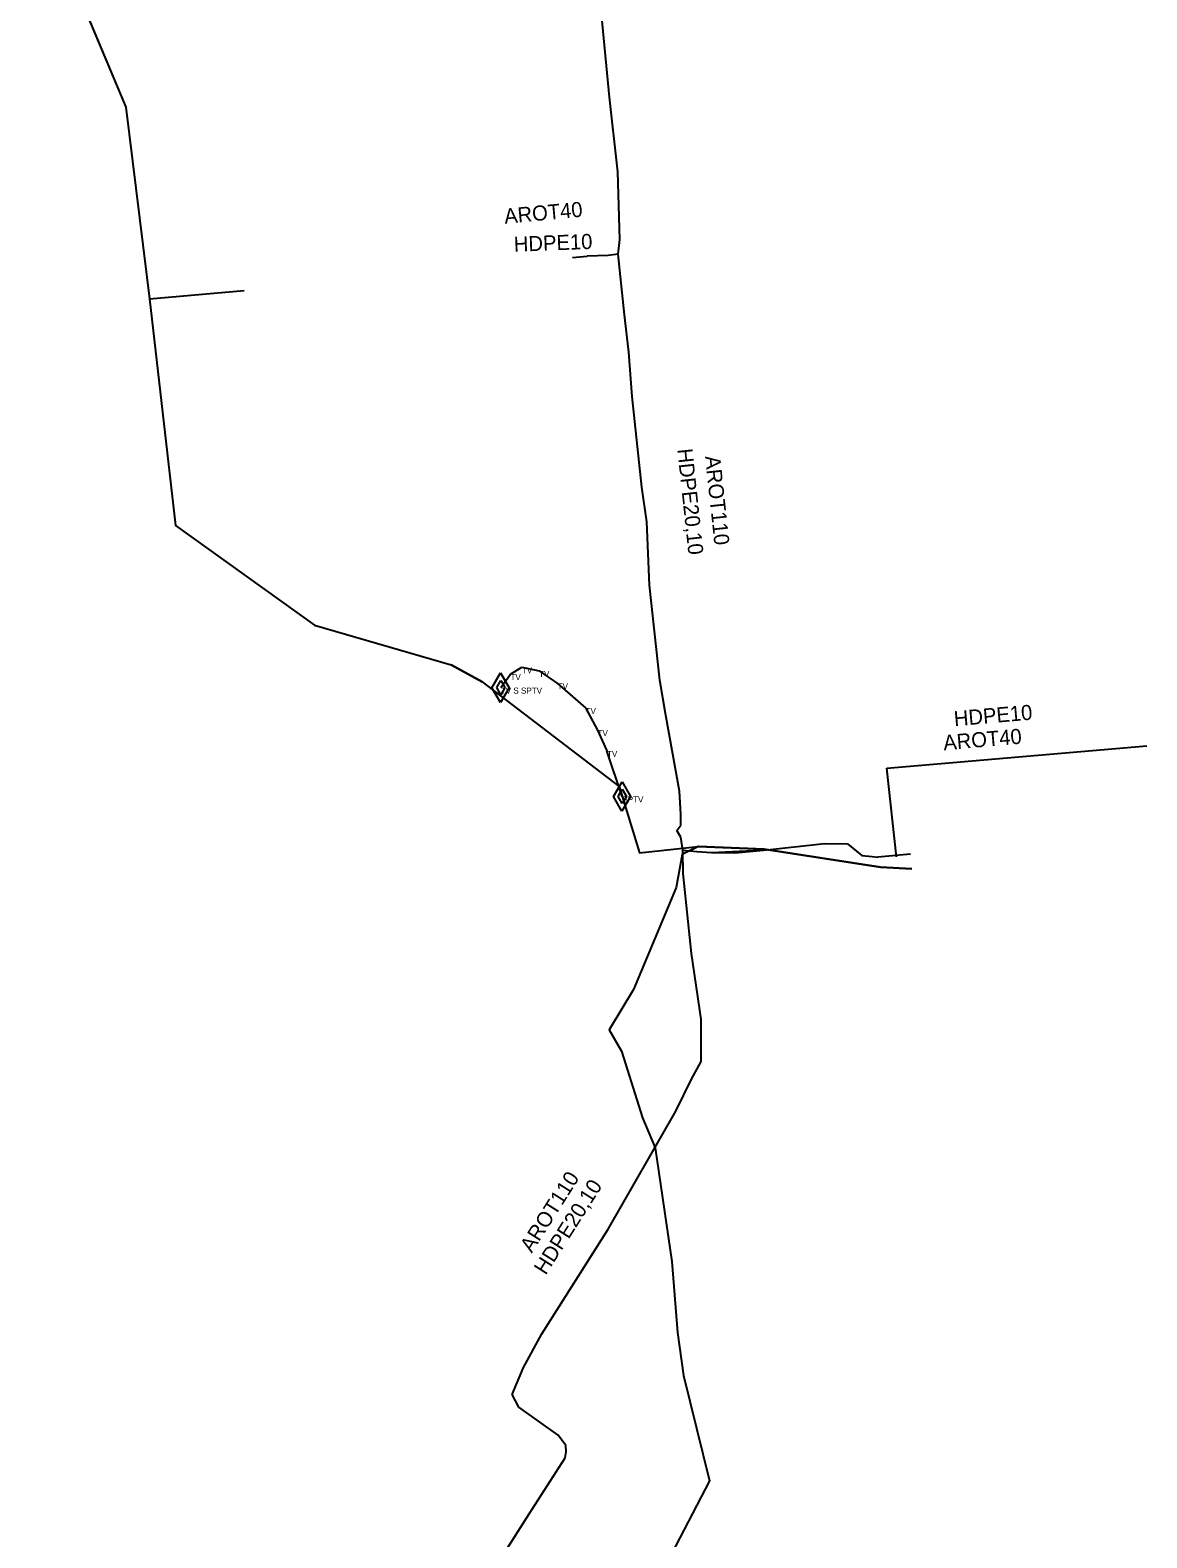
# Model space of a CAD drawing. Extents: x -651943 to -618711, y -1138561 to -1100552.
# Drawn here: x -640769.7 to -640714.3, y -1114604.3 to -1114529.5 of the extents above; entities that cross this region are included whole.
import ezdxf

# ---------------------------------------------------------------- set-up
doc = ezdxf.new("R2010")
doc.units = 0
for name, color, linetype in [('KT optika', 7, 'Continuous'), ('KT trasa', 7, 'Continuous'), ('KT zařízení', 7, 'Continuous')]:
    doc.layers.add(name, color=color, linetype=linetype)

# ---------------------------------------------------------------- blocks, each defined once
blk = doc.blocks.new('TVSPO_1')
at = {"layer": 'KT zařízení'}
for p, q in [((-0.074, 0.0016), (-0.0005, 0.0439)), ((-0.0005, -0.0409), (-0.074, 0.0016)), ((-0.0353, -0.0001), (0, 0.0203)), ((-0.0005, 0.0439), (0.0728, 0.0015)), ((0.0728, 0.0015), (-0.0005, -0.0409)), ((0, 0.0203), (0.0353, 0.0001)), ((0.0353, 0.0001), (0, -0.0204)), ((0, -0.0204), (-0.0353, -0.0001))]:
    blk.add_line(p, q, dxfattribs=at)

msp = doc.modelspace()

# ---------------------------------------------------------------- linework, layer by layer
at = {"layer": 'KT optika'}
for p, q in [((-640740.92, -1114532.84), (-640741.36, -1114528.35)), ((-640740.51, -1114536.55), (-640740.92, -1114532.84)), ((-640740.41, -1114539.9), (-640740.51, -1114536.55)), ((-640740.49, -1114540.63), (-640740.41, -1114539.9)), ((-640740.99, -1114540.69), (-640742.04, -1114540.73)), ((-640740.49, -1114540.63), (-640740.99, -1114540.69)), ((-640740.18, -1114543.64), (-640740.49, -1114540.63)), ((-640739.97, -1114545.49), (-640740.18, -1114543.64)), ((-640739.8, -1114547.7), (-640739.97, -1114545.49)), ((-640739.32, -1114552.2), (-640739.8, -1114547.7)), ((-640739.08, -1114553.91), (-640739.32, -1114552.2)), ((-640738.94, -1114557.05), (-640739.08, -1114553.91)), ((-640738.43, -1114561.77), (-640738.94, -1114557.05)), ((-640745.84, -1114561.47), (-640745.27, -1114561.13)), ((-640745.27, -1114561.13), (-640744.42, -1114561.31)), ((-640744.42, -1114561.31), (-640743.5, -1114561.93)), ((-640746.32, -1114562.14), (-640745.84, -1114561.47)), ((-640743.5, -1114561.93), (-640742.11, -1114563.15)), ((-640738.15, -1114563.43), (-640738.43, -1114561.77)), ((-640742.11, -1114563.15), (-640741.52, -1114564.25)), ((-640737.45, -1114567.28), (-640738.15, -1114563.43)), ((-640741.52, -1114564.25), (-640741.05, -1114565.28)), ((-640727.168, -1114566.143), (-640714.266, -1114565.033)), ((-640740.29, -1114567.54), (-640741.05, -1114565.28)), ((-640726.685, -1114570.534), (-640727.168, -1114566.143)), ((-640737.39, -1114568.42), (-640737.45, -1114567.28)), ((-640737.38, -1114568.97), (-640737.39, -1114568.42)), ((-640737.59, -1114569.24), (-640737.38, -1114568.97)), ((-640737.39, -1114569.56), (-640737.59, -1114569.24)), ((-640737.28, -1114570.21), (-640737.39, -1114569.56)), ((-640737.27, -1114571.36), (-640737.28, -1114570.21)), ((-640737.28, -1114570.21), (-640736.59, -1114570.28)), ((-640736.59, -1114570.28), (-640735.87, -1114570.33)), ((-640735.87, -1114570.33), (-640733.11, -1114570.19)), ((-640733.11, -1114570.19), (-640730.26, -1114569.88)), ((-640730.26, -1114569.88), (-640729.12, -1114569.9)), ((-640729.12, -1114569.9), (-640728.4, -1114570.48)), ((-640728.4, -1114570.48), (-640727.9, -1114570.52)), ((-640727.9, -1114570.52), (-640727.62, -1114570.55)), ((-640725.995, -1114570.4), (-640727.62, -1114570.55)), ((-640736.86, -1114575.33), (-640737.27, -1114571.36)), ((-640736.38, -1114578.6), (-640736.86, -1114575.33)), ((-640736.38, -1114580.7), (-640736.38, -1114578.6)), ((-640736.86, -1114581.57), (-640736.38, -1114580.7)), ((-640737.64, -1114583.17), (-640736.86, -1114581.57)), ((-640740.99, -1114589.02), (-640737.64, -1114583.17)), ((-640744.28, -1114594.21), (-640740.99, -1114589.02)), ((-640745.19, -1114595.89), (-640744.28, -1114594.21)), ((-640745.75, -1114597.23), (-640745.19, -1114595.89)), ((-640745.42, -1114597.86), (-640745.75, -1114597.23)), ((-640743.47, -1114599.25), (-640745.42, -1114597.86)), ((-640743.1, -1114599.76), (-640743.47, -1114599.25)), ((-640743.13, -1114600.37), (-640743.07, -1114600.07)), ((-640743.07, -1114600.07), (-640743.1, -1114599.76)), ((-640744.91, -1114603.14), (-640743.13, -1114600.37)), ((-640749.46, -1114610.34), (-640744.91, -1114603.14))]:
    msp.add_line(p, q, dxfattribs=at)
msp.add_lwpolyline([(-640769.669, -1114522), (-640764.929, -1114533.33), (-640763.749, -1114542.84), (-640762.459, -1114554.09), (-640755.559, -1114559.04), (-640748.779, -1114561.01), (-640747.239, -1114561.86), (-640740.439, -1114567.05), (-640739.429, -1114570.34), (-640736.519, -1114570.02), (-640737.328, -1114570.43), (-640737.618, -1114572.07), (-640739.728, -1114577.12), (-640740.938, -1114579.13), (-640740.338, -1114580.19), (-640739.288, -1114583.5), (-640738.668, -1114584.99), (-640737.828, -1114590.62), (-640737.558, -1114594.15), (-640737.248, -1114596.29), (-640735.958, -1114601.51), (-640738.058, -1114605.54)], dxfattribs=at)
at = {"layer": 'KT trasa'}
for p, q in [((-640769.669, -1114522), (-640764.929, -1114533.33)), ((-640740.92, -1114532.84), (-640741.36, -1114528.35)), ((-640740.51, -1114536.55), (-640740.92, -1114532.84)), ((-640764.929, -1114533.33), (-640763.749, -1114542.84)), ((-640740.41, -1114539.9), (-640740.51, -1114536.55)), ((-640740.49, -1114540.63), (-640740.41, -1114539.9)), ((-640740.99, -1114540.69), (-640742.04, -1114540.73)), ((-640740.49, -1114540.63), (-640740.99, -1114540.69)), ((-640740.18, -1114543.64), (-640740.49, -1114540.63)), ((-640763.749, -1114542.84), (-640759.044, -1114542.437)), ((-640763.749, -1114542.84), (-640762.459, -1114554.09)), ((-640739.97, -1114545.49), (-640740.18, -1114543.64)), ((-640739.8, -1114547.7), (-640739.97, -1114545.49)), ((-640739.32, -1114552.2), (-640739.8, -1114547.7)), ((-640739.08, -1114553.91), (-640739.32, -1114552.2)), ((-640762.459, -1114554.09), (-640755.559, -1114559.04)), ((-640738.94, -1114557.05), (-640739.08, -1114553.91)), ((-640738.43, -1114561.77), (-640738.94, -1114557.05)), ((-640755.559, -1114559.04), (-640748.779, -1114561.01)), ((-640747.239, -1114561.86), (-640748.779, -1114561.01)), ((-640745.84, -1114561.47), (-640745.27, -1114561.13)), ((-640745.27, -1114561.13), (-640744.42, -1114561.31)), ((-640744.42, -1114561.31), (-640743.5, -1114561.93)), ((-640747.239, -1114561.86), (-640740.439, -1114567.05)), ((-640746.32, -1114562.14), (-640745.84, -1114561.47)), ((-640743.5, -1114561.93), (-640742.11, -1114563.15)), ((-640738.15, -1114563.43), (-640738.43, -1114561.77)), ((-640742.11, -1114563.15), (-640741.52, -1114564.25)), ((-640737.45, -1114567.28), (-640738.15, -1114563.43)), ((-640741.52, -1114564.25), (-640741.05, -1114565.28)), ((-640727.168, -1114566.143), (-640714.266, -1114565.033)), ((-640740.29, -1114567.54), (-640741.05, -1114565.28)), ((-640726.685, -1114570.534), (-640727.168, -1114566.143)), ((-640740.439, -1114567.05), (-640739.429, -1114570.34)), ((-640737.39, -1114568.42), (-640737.45, -1114567.28)), ((-640737.38, -1114568.97), (-640737.39, -1114568.42)), ((-640737.59, -1114569.24), (-640737.38, -1114568.97)), ((-640737.39, -1114569.56), (-640737.59, -1114569.24)), ((-640737.28, -1114570.21), (-640737.39, -1114569.56)), ((-640739.429, -1114570.34), (-640736.519, -1114570.02)), ((-640736.518, -1114570.02), (-640737.328, -1114570.43)), ((-640737.27, -1114571.36), (-640737.28, -1114570.21)), ((-640737.28, -1114570.21), (-640736.59, -1114570.28)), ((-640736.59, -1114570.28), (-640735.87, -1114570.33)), ((-640736.519, -1114570.02), (-640733.259, -1114570.16)), ((-640733.258, -1114570.16), (-640736.518, -1114570.02)), ((-640735.87, -1114570.33), (-640733.11, -1114570.19)), ((-640733.259, -1114570.16), (-640727.479, -1114571.06)), ((-640727.478, -1114571.06), (-640733.258, -1114570.16)), ((-640733.11, -1114570.19), (-640730.26, -1114569.88)), ((-640730.26, -1114569.88), (-640729.12, -1114569.9)), ((-640729.12, -1114569.9), (-640728.4, -1114570.48)), ((-640737.328, -1114570.43), (-640737.618, -1114572.07)), ((-640728.4, -1114570.48), (-640727.9, -1114570.52)), ((-640727.9, -1114570.52), (-640727.62, -1114570.55)), ((-640725.995, -1114570.4), (-640727.62, -1114570.55)), ((-640727.479, -1114571.06), (-640725.927, -1114571.136)), ((-640725.926, -1114571.136), (-640727.478, -1114571.06)), ((-640736.86, -1114575.33), (-640737.27, -1114571.36)), ((-640737.618, -1114572.07), (-640739.728, -1114577.12)), ((-640736.38, -1114578.6), (-640736.86, -1114575.33)), ((-640739.728, -1114577.12), (-640740.938, -1114579.13)), ((-640740.938, -1114579.13), (-640740.338, -1114580.19)), ((-640736.38, -1114580.7), (-640736.38, -1114578.6)), ((-640740.338, -1114580.19), (-640739.288, -1114583.5)), ((-640736.86, -1114581.57), (-640736.38, -1114580.7)), ((-640737.64, -1114583.17), (-640736.86, -1114581.57)), ((-640740.99, -1114589.02), (-640737.64, -1114583.17)), ((-640739.288, -1114583.5), (-640738.668, -1114584.99)), ((-640738.668, -1114584.99), (-640737.828, -1114590.62)), ((-640744.28, -1114594.21), (-640740.99, -1114589.02)), ((-640737.828, -1114590.62), (-640737.558, -1114594.15)), ((-640745.19, -1114595.89), (-640744.28, -1114594.21)), ((-640737.558, -1114594.15), (-640737.248, -1114596.29)), ((-640745.75, -1114597.23), (-640745.19, -1114595.89)), ((-640737.248, -1114596.29), (-640735.958, -1114601.51)), ((-640745.42, -1114597.86), (-640745.75, -1114597.23)), ((-640743.47, -1114599.25), (-640745.42, -1114597.86)), ((-640743.1, -1114599.76), (-640743.47, -1114599.25)), ((-640743.13, -1114600.37), (-640743.07, -1114600.07)), ((-640743.07, -1114600.07), (-640743.1, -1114599.76)), ((-640744.91, -1114603.14), (-640743.13, -1114600.37)), ((-640735.958, -1114601.51), (-640738.058, -1114605.54)), ((-640749.46, -1114610.34), (-640744.91, -1114603.14))]:
    msp.add_line(p, q, dxfattribs=at)
at = {"layer": 'KT zařízení'}
for p, q in [((-640740.92, -1114532.84), (-640741.36, -1114528.35)), ((-640740.51, -1114536.55), (-640740.92, -1114532.84)), ((-640740.41, -1114539.9), (-640740.51, -1114536.55)), ((-640740.49, -1114540.63), (-640740.41, -1114539.9)), ((-640742.757, -1114540.796), (-640742.04, -1114540.73)), ((-640740.99, -1114540.69), (-640742.04, -1114540.73)), ((-640740.49, -1114540.63), (-640740.99, -1114540.69)), ((-640740.18, -1114543.64), (-640740.49, -1114540.63)), ((-640739.97, -1114545.49), (-640740.18, -1114543.64)), ((-640739.8, -1114547.7), (-640739.97, -1114545.49)), ((-640739.32, -1114552.2), (-640739.8, -1114547.7)), ((-640739.08, -1114553.91), (-640739.32, -1114552.2)), ((-640738.94, -1114557.05), (-640739.08, -1114553.91)), ((-640738.43, -1114561.77), (-640738.94, -1114557.05)), ((-640738.15, -1114563.43), (-640738.43, -1114561.77)), ((-640737.45, -1114567.28), (-640738.15, -1114563.43)), ((-640727.168, -1114566.143), (-640714.266, -1114565.033)), ((-640726.685, -1114570.534), (-640727.168, -1114566.143)), ((-640737.39, -1114568.42), (-640737.45, -1114567.28)), ((-640737.38, -1114568.97), (-640737.39, -1114568.42)), ((-640737.59, -1114569.24), (-640737.38, -1114568.97)), ((-640737.39, -1114569.56), (-640737.59, -1114569.24)), ((-640737.28, -1114570.21), (-640737.39, -1114569.56)), ((-640737.27, -1114571.36), (-640737.28, -1114570.21)), ((-640737.28, -1114570.21), (-640736.59, -1114570.28)), ((-640736.59, -1114570.28), (-640735.87, -1114570.33)), ((-640735.87, -1114570.33), (-640734.71, -1114570.34)), ((-640734.71, -1114570.34), (-640733.11, -1114570.19)), ((-640733.11, -1114570.19), (-640730.26, -1114569.88)), ((-640730.26, -1114569.88), (-640729.12, -1114569.9)), ((-640729.12, -1114569.9), (-640728.4, -1114570.48)), ((-640728.4, -1114570.48), (-640727.9, -1114570.52)), ((-640727.9, -1114570.52), (-640727.62, -1114570.55)), ((-640725.995, -1114570.4), (-640727.62, -1114570.55)), ((-640736.86, -1114575.33), (-640737.27, -1114571.36)), ((-640736.38, -1114578.6), (-640736.86, -1114575.33)), ((-640736.38, -1114580.7), (-640736.38, -1114578.6)), ((-640736.86, -1114581.57), (-640736.38, -1114580.7)), ((-640737.64, -1114583.17), (-640736.86, -1114581.57)), ((-640740.99, -1114589.02), (-640737.64, -1114583.17)), ((-640744.28, -1114594.21), (-640740.99, -1114589.02)), ((-640745.19, -1114595.89), (-640744.28, -1114594.21)), ((-640745.75, -1114597.23), (-640745.19, -1114595.89)), ((-640745.42, -1114597.86), (-640745.75, -1114597.23)), ((-640743.47, -1114599.25), (-640745.42, -1114597.86)), ((-640743.1, -1114599.76), (-640743.47, -1114599.25)), ((-640743.13, -1114600.37), (-640743.07, -1114600.07)), ((-640743.07, -1114600.07), (-640743.1, -1114599.76)), ((-640744.91, -1114603.14), (-640743.13, -1114600.37)), ((-640749.46, -1114610.34), (-640744.91, -1114603.14))]:
    msp.add_line(p, q, dxfattribs=at)

# ---------------------------------------------------------------- block references
at = {"layer": 'KT zařízení', "xscale": 10, "yscale": 10, "rotation": 90}
for p in [(-640746.32, -1114562.14), (-640740.29, -1114567.54)]:
    msp.add_blockref('TVSPO_1', p, dxfattribs=at)

# ---------------------------------------------------------------- texts
at = {"layer": 'KT zařízení'}
for s, rotation, p in [('AROT40', 5.25927, (-640746.119, -1114539.124)), ('HDPE10', 2.18164, (-640745.66, -1114540.514)), ('HDPE20,10', 276.08853, (-640737.564, -1114550.315)), ('AROT110', 276.08853, (-640736.186, -1114550.669)), ('HDPE10', 4.91723, (-640723.808, -1114564.061)), ('AROT40', 4.91723, (-640724.335, -1114565.254)), ('AROT110', 57.62893, (-640744.781, -1114590.236)), ('HDPE20,10', 57.62893, (-640744.09, -1114591.336))]:
    msp.add_text(s, height=0.75, rotation=rotation, dxfattribs=at).set_placement(p)
for s, p in [('TV', (-640745.27, -1114561.43)), ('TV', (-640744.42, -1114561.61)), ('TV S SPTV', (-640746.32, -1114562.44)), ('TV', (-640745.84, -1114561.77)), ('TV', (-640743.5, -1114562.23)), ('TV', (-640742.11, -1114563.45)), ('TV', (-640741.52, -1114564.55)), ('TV', (-640741.05, -1114565.58)), ('SPTV', (-640740.29, -1114567.84))]:
    msp.add_text(s, height=0.3, dxfattribs=at).set_placement(p)

doc.saveas('drawing.dxf')
